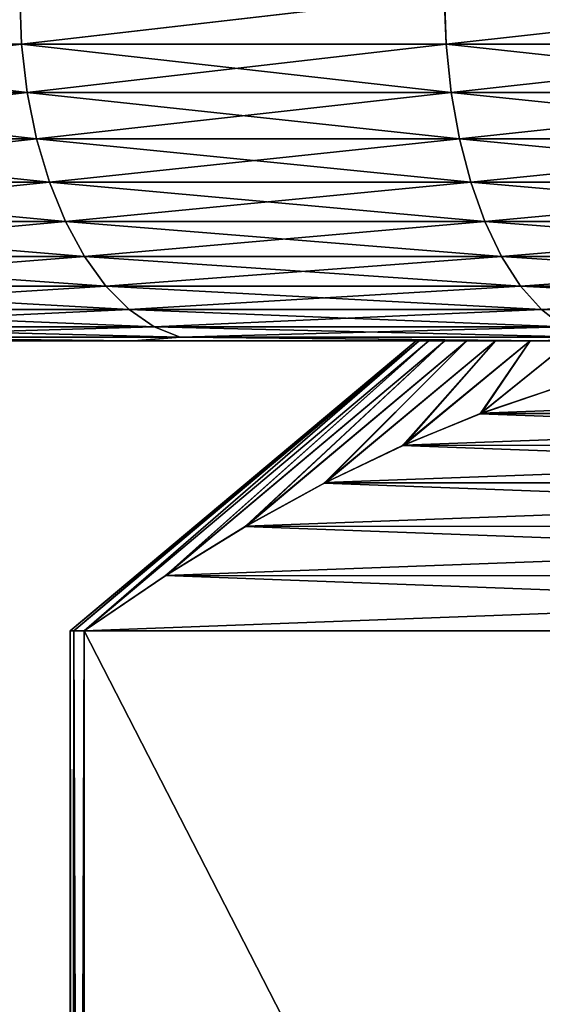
# Model space of a CAD drawing. Header units: metres. Extents: x -105 to 105, y -68 to 103.
# Tile 399 of 416: x 58.78 to 61.05, y 81.21 to 85.48. Entities that reach past the tile are written whole.
import ezdxf

# ---------------------------------------------------------------- set-up
doc = ezdxf.new("R2010")
doc.units = ezdxf.units.M
doc.layers.add('solid_FIT-BATH-150_SW0001_01', color=7, linetype='CONTINUOUS')

msp = doc.modelspace()

# ---------------------------------------------------------------- linework, layer by layer
at = {"layer": 'solid_FIT-BATH-150_SW0001_01'}
for points in [[(57.021729, 85.585892, -24.71978), (58.78083, 85.585892, -25.941141), (57.030819, 85.372414, -24.707514)], [(58.780521, 85.585892, 24.533945), (57.030819, 85.372414, 23.300516), (58.789028, 85.372414, 24.521263)], [(58.78083, 85.585892, -25.941141), (58.789028, 85.372414, -25.928261), (57.030819, 85.372414, -24.707514)], [(60.622257, 85.585892, 25.626722), (58.780521, 85.585892, 24.533945), (58.789028, 85.372414, 24.521263)], [(58.78083, 85.585892, -25.941141), (60.622581, 85.585892, -27.033895), (58.789028, 85.372414, -25.928261)], [(60.622257, 85.585892, 25.626722), (58.789028, 85.372414, 24.521263), (60.629848, 85.372414, 25.613472)], [(60.622581, 85.585892, -27.033895), (60.629848, 85.372414, -27.020468), (58.789028, 85.372414, -25.928261)], [(62.537262, 85.585892, 26.585331), (60.622257, 85.585892, 25.626722), (60.629848, 85.372414, 25.613472)], [(60.622581, 85.585892, -27.033895), (62.537594, 85.585892, -27.992479), (60.629848, 85.372414, -27.020468)], [(62.537262, 85.585892, 26.585331), (60.629848, 85.372414, 25.613472), (62.543892, 85.372414, 26.571573)], [(62.537594, 85.585892, -27.992479), (62.543892, 85.372414, -27.978571), (60.629848, 85.372414, -27.020468)], [(58.813656, 85.163086, 24.482943), (58.789028, 85.372414, 24.521263), (57.030819, 85.372414, 23.300516)], [(57.058117, 85.163086, 23.26405), (58.813656, 85.163086, 24.482943), (57.030819, 85.372414, 23.300516)], [(57.058117, 85.163086, -24.671045), (57.030819, 85.372414, -24.707514), (58.789028, 85.372414, -25.928261)], [(58.813656, 85.163086, -25.889938), (57.058117, 85.163086, -24.671045), (58.789028, 85.372414, -25.928261)], [(60.65168, 85.163086, 25.57349), (60.629848, 85.372414, 25.613472), (58.789028, 85.372414, 24.521263)], [(58.813656, 85.163086, 24.482943), (60.65168, 85.163086, 25.57349), (58.789028, 85.372414, 24.521263)], [(58.813656, 85.163086, -25.889938), (58.789028, 85.372414, -25.928261), (60.629848, 85.372414, -27.020468)], [(60.65168, 85.163086, -26.980486), (58.813656, 85.163086, -25.889938), (60.629848, 85.372414, -27.020468)], [(62.562817, 85.163086, 26.530136), (62.543892, 85.372414, 26.571573), (60.629848, 85.372414, 25.613472)], [(60.65168, 85.163086, 25.57349), (62.562817, 85.163086, 26.530136), (60.629848, 85.372414, 25.613472)], [(60.65168, 85.163086, -26.980486), (60.629848, 85.372414, -27.020468), (62.543892, 85.372414, -27.978571)], [(62.562817, 85.163086, -27.937134), (60.65168, 85.163086, -26.980486), (62.543892, 85.372414, -27.978571)], [(58.854156, 84.962379, 24.419924), (58.813656, 85.163086, 24.482943), (57.058117, 85.163086, 23.26405)], [(57.103008, 84.962379, 23.204081), (58.854156, 84.962379, 24.419924), (57.058117, 85.163086, 23.26405)], [(57.103008, 84.962379, -24.611078), (57.058117, 85.163086, -24.671045), (58.813656, 85.163086, -25.889938)], [(58.854156, 84.962379, -25.826921), (57.103008, 84.962379, -24.611078), (58.813656, 85.163086, -25.889938)], [(60.68758, 84.962379, 25.507744), (60.65168, 85.163086, 25.57349), (58.813656, 85.163086, 24.482943)], [(58.854156, 84.962379, 24.419924), (60.68758, 84.962379, 25.507744), (58.813656, 85.163086, 24.482943)], [(58.854156, 84.962379, -25.826921), (58.813656, 85.163086, -25.889938), (60.65168, 85.163086, -26.980486)], [(60.68758, 84.962379, -26.914742), (58.854156, 84.962379, -25.826921), (60.65168, 85.163086, -26.980486)], [(62.593933, 84.962379, 26.461998), (62.562817, 85.163086, 26.530136), (60.65168, 85.163086, 25.57349)], [(60.68758, 84.962379, 25.507744), (62.593933, 84.962379, 26.461998), (60.65168, 85.163086, 25.57349)], [(60.68758, 84.962379, -26.914742), (60.65168, 85.163086, -26.980486), (62.562817, 85.163086, -27.937134)], [(62.593933, 84.962379, -27.868994), (60.68758, 84.962379, -26.914742), (62.562817, 85.163086, -27.937134)], [(58.909702, 84.774384, 24.333496), (58.854156, 84.962379, 24.419924), (57.103008, 84.962379, 23.204081)], [(57.164577, 84.774384, 23.121836), (58.909702, 84.774384, 24.333496), (57.103008, 84.962379, 23.204081)], [(57.164577, 84.774384, -24.528833), (57.103008, 84.962379, -24.611078), (58.854156, 84.962379, -25.826921)], [(58.909702, 84.774384, -25.740494), (57.164577, 84.774384, -24.528833), (58.854156, 84.962379, -25.826921)], [(60.736816, 84.774384, 25.417574), (60.68758, 84.962379, 25.507744), (58.854156, 84.962379, 24.419924)], [(58.909702, 84.774384, 24.333496), (60.736816, 84.774384, 25.417574), (58.854156, 84.962379, 24.419924)], [(58.909702, 84.774384, -25.740494), (58.854156, 84.962379, -25.826921), (60.68758, 84.962379, -26.914742)], [(60.736816, 84.774384, -26.82457), (58.909702, 84.774384, -25.740494), (60.68758, 84.962379, -26.914742)], [(62.636612, 84.774384, 26.368544), (62.593933, 84.962379, 26.461998), (60.68758, 84.962379, 25.507744)], [(60.736816, 84.774384, 25.417574), (62.636612, 84.774384, 26.368544), (60.68758, 84.962379, 25.507744)], [(60.736816, 84.774384, -26.82457), (60.68758, 84.962379, -26.914742), (62.593933, 84.962379, -27.868994)], [(62.636612, 84.774384, -27.775541), (60.736816, 84.774384, -26.82457), (62.593933, 84.962379, -27.868994)], [(58.979156, 84.602951, 24.22542), (58.909702, 84.774384, 24.333496), (57.164577, 84.774384, 23.121836)], [(57.241566, 84.602951, 23.018991), (58.979156, 84.602951, 24.22542), (57.164577, 84.774384, 23.121836)], [(57.241566, 84.602951, -24.425987), (57.164577, 84.774384, -24.528833), (58.909702, 84.774384, -25.740494)], [(58.979156, 84.602951, -25.632418), (57.241566, 84.602951, -24.425987), (58.909702, 84.774384, -25.740494)], [(60.798386, 84.602951, 25.304819), (60.736816, 84.774384, 25.417574), (58.909702, 84.774384, 24.333496)], [(58.979156, 84.602951, 24.22542), (60.798386, 84.602951, 25.304819), (58.909702, 84.774384, 24.333496)], [(58.979156, 84.602951, -25.632418), (58.909702, 84.774384, -25.740494), (60.736816, 84.774384, -26.82457)], [(60.798386, 84.602951, -26.711815), (58.979156, 84.602951, -25.632418), (60.736816, 84.774384, -26.82457)], [(62.68998, 84.602951, 26.251684), (62.636612, 84.774384, 26.368544), (60.736816, 84.774384, 25.417574)], [(60.798386, 84.602951, 25.304819), (62.68998, 84.602951, 26.251684), (60.736816, 84.774384, 25.417574)], [(60.798386, 84.602951, -26.711815), (60.736816, 84.774384, -26.82457), (62.636612, 84.774384, -27.775541)], [(62.68998, 84.602951, -27.65868), (60.798386, 84.602951, -26.711815), (62.636612, 84.774384, -27.775541)], [(59.061108, 84.451561, 24.097902), (58.979156, 84.602951, 24.22542), (57.241566, 84.602951, 23.018991)], [(57.332405, 84.451561, 22.897644), (59.061108, 84.451561, 24.097902), (57.241566, 84.602951, 23.018991)], [(57.332405, 84.451561, -24.30464), (57.241566, 84.602951, -24.425987), (58.979156, 84.602951, -25.632418)], [(59.061108, 84.451561, -25.504898), (57.332405, 84.451561, -24.30464), (58.979156, 84.602951, -25.632418)], [(60.871029, 84.451561, 25.171778), (60.798386, 84.602951, 25.304819), (58.979156, 84.602951, 24.22542)], [(59.061108, 84.451561, 24.097902), (60.871029, 84.451561, 25.171778), (58.979156, 84.602951, 24.22542)], [(59.061108, 84.451561, -25.504898), (58.979156, 84.602951, -25.632418), (60.798386, 84.602951, -26.711815)], [(60.871029, 84.451561, -26.578775), (59.061108, 84.451561, -25.504898), (60.798386, 84.602951, -26.711815)], [(62.752949, 84.451561, 26.1138), (62.68998, 84.602951, 26.251684), (60.798386, 84.602951, 25.304819)], [(60.871029, 84.451561, 25.171778), (62.752949, 84.451561, 26.1138), (60.798386, 84.602951, 25.304819)], [(60.871029, 84.451561, -26.578775), (60.798386, 84.602951, -26.711815), (62.68998, 84.602951, -27.65868)], [(62.752949, 84.451561, -27.520798), (60.871029, 84.451561, -26.578775), (62.68998, 84.602951, -27.65868)], [(59.153881, 84.323311, 23.953541), (59.061108, 84.451561, 24.097902), (57.332405, 84.451561, 22.897644)], [(57.435246, 84.323311, 22.760269), (59.153881, 84.323311, 23.953541), (57.332405, 84.451561, 22.897644)], [(57.435246, 84.323311, -24.167265), (57.332405, 84.451561, -24.30464), (59.061108, 84.451561, -25.504898)], [(59.153881, 84.323311, -25.360538), (57.435246, 84.323311, -24.167265), (59.061108, 84.451561, -25.504898)], [(60.95327, 84.323311, 25.021168), (60.871029, 84.451561, 25.171778), (59.061108, 84.451561, 24.097902)], [(59.153881, 84.323311, 23.953541), (60.95327, 84.323311, 25.021168), (59.061108, 84.451561, 24.097902)], [(59.153881, 84.323311, -25.360538), (59.061108, 84.451561, -25.504898), (60.871029, 84.451561, -26.578775)], [(60.95327, 84.323311, -26.428164), (59.153881, 84.323311, -25.360538), (60.871029, 84.451561, -26.578775)], [(62.824238, 84.323311, 25.957706), (62.752949, 84.451561, 26.1138), (60.871029, 84.451561, 25.171778)], [(60.95327, 84.323311, 25.021168), (62.824238, 84.323311, 25.957706), (60.871029, 84.451561, 25.171778)], [(60.95327, 84.323311, -26.428164), (60.871029, 84.451561, -26.578775), (62.752949, 84.451561, -27.520798)], [(62.824238, 84.323311, -27.364702), (60.95327, 84.323311, -26.428164), (62.752949, 84.451561, -27.520798)], [(59.255589, 84.220818, 23.795284), (59.153881, 84.323311, 23.953541), (57.435246, 84.323311, 22.760269)], [(57.547981, 84.220818, 22.609671), (59.255589, 84.220818, 23.795284), (57.435246, 84.323311, 22.760269)], [(57.547981, 84.220818, -24.016666), (57.435246, 84.323311, -24.167265), (59.153881, 84.323311, -25.360538)], [(59.255589, 84.220818, -25.20228), (57.547981, 84.220818, -24.016666), (59.153881, 84.323311, -25.360538)], [(61.043427, 84.220818, 24.856056), (60.95327, 84.323311, 25.021168), (59.153881, 84.323311, 23.953541)], [(59.255589, 84.220818, 23.795284), (61.043427, 84.220818, 24.856056), (59.153881, 84.323311, 23.953541)], [(59.255589, 84.220818, -25.20228), (59.153881, 84.323311, -25.360538), (60.95327, 84.323311, -26.428164)], [(61.043427, 84.220818, -26.263054), (59.255589, 84.220818, -25.20228), (60.95327, 84.323311, -26.428164)], [(62.902386, 84.220818, 25.786585), (62.824238, 84.323311, 25.957706), (60.95327, 84.323311, 25.021168)], [(61.043427, 84.220818, 24.856056), (62.902386, 84.220818, 25.786585), (60.95327, 84.323311, 25.021168)], [(61.043427, 84.220818, -26.263054), (60.95327, 84.323311, -26.428164), (62.824238, 84.323311, -27.364702)], [(62.902386, 84.220818, -27.193581), (61.043427, 84.220818, -26.263054), (62.824238, 84.323311, -27.364702)], [(59.364151, 84.146164, 23.626356), (59.255589, 84.220818, 23.795284), (57.547981, 84.220818, 22.609671)], [(57.66832, 84.146164, 22.448917), (59.364151, 84.146164, 23.626356), (57.547981, 84.220818, 22.609671)], [(57.66832, 84.146164, -23.855915), (57.547981, 84.220818, -24.016666), (59.255589, 84.220818, -25.20228)], [(59.364151, 84.146164, -25.033354), (57.66832, 84.146164, -23.855915), (59.255589, 84.220818, -25.20228)], [(61.139664, 84.146164, 24.679815), (61.043427, 84.220818, 24.856056), (59.255589, 84.220818, 23.795284)], [(59.364151, 84.146164, 23.626356), (61.139664, 84.146164, 24.679815), (59.255589, 84.220818, 23.795284)], [(59.364151, 84.146164, -25.033354), (59.255589, 84.220818, -25.20228), (61.043427, 84.220818, -26.263054)], [(61.139664, 84.146164, -26.086813), (59.364151, 84.146164, -25.033354), (61.043427, 84.220818, -26.263054)], [(62.985802, 84.146164, 25.603928), (62.902386, 84.220818, 25.786585), (61.043427, 84.220818, 24.856056)], [(61.139664, 84.146164, 24.679815), (62.985802, 84.146164, 25.603928), (61.043427, 84.220818, 24.856056)], [(61.139664, 84.146164, -26.086813), (61.043427, 84.220818, -26.263054), (62.902386, 84.220818, -27.193581)], [(59.477356, 84.100883, 23.450207), (59.364151, 84.146164, 23.626356), (57.66832, 84.146164, 22.448917)], [(57.7938, 84.100883, 22.281292), (59.477356, 84.100883, 23.450207), (57.66832, 84.146164, 22.448917)], [(57.7938, 84.100883, -23.68829), (57.66832, 84.146164, -23.855915), (59.364151, 84.146164, -25.033354)], [(59.477356, 84.100883, -24.857203), (57.7938, 84.100883, -23.68829), (59.364151, 84.146164, -25.033354)], [(61.240013, 84.100883, 24.496038), (61.139664, 84.146164, 24.679815), (59.364151, 84.146164, 23.626356)], [(59.477356, 84.100883, 23.450207), (61.240013, 84.100883, 24.496038), (59.364151, 84.146164, 23.626356)], [(59.477356, 84.100883, -24.857203), (59.364151, 84.146164, -25.033354), (61.139664, 84.146164, -26.086813)], [(61.240013, 84.100883, -25.903034), (59.477356, 84.100883, -24.857203), (61.139664, 84.146164, -26.086813)], [(57.581043, 84.085892, 21.853672), (59.273766, 84.085892, 23.064831), (57.7938, 84.100883, 22.281292)], [(59.278008, 84.085892, -24.474634), (57.585068, 84.085892, -23.263777), (57.7938, 84.100883, -23.68829)], [(59.273766, 84.085892, 23.064831), (59.477356, 84.100883, 23.450207), (57.7938, 84.100883, 22.281292)], [(59.278008, 84.085892, -24.474634), (57.7938, 84.100883, -23.68829), (59.477356, 84.100883, -24.857203)], [(59.273766, 84.085892, 23.064831), (61.051384, 84.085892, 24.149792), (59.477356, 84.100883, 23.450207)], [(61.055832, 84.085892, -25.559282), (59.278008, 84.085892, -24.474634), (59.477356, 84.100883, -24.857203)], [(61.051384, 84.085892, 24.149792), (61.240013, 84.100883, 24.496038), (59.477356, 84.100883, 23.450207)], [(61.055832, 84.085892, -25.559282), (59.477356, 84.100883, -24.857203), (61.240013, 84.100883, -25.903034)], [(57.585068, 84.085892, -23.263777), (59.273766, 84.085892, 23.064831), (57.581043, 84.085892, 21.853672)], [(59.278008, 84.085892, -24.474634), (59.273766, 84.085892, 23.064831), (57.585068, 84.085892, -23.263777)], [(60.500061, 84.085892, -0.703498), (59, 82.82724, -0.703498), (59.015182, 82.82724, -0.006681)], [(60.513824, 84.085892, -1.336291), (59.015182, 82.82724, -1.400316), (59, 82.82724, -0.703498)], [(60.500061, 84.085892, -0.703498), (60.513824, 84.085892, -1.336291), (59, 82.82724, -0.703498)], [(60.513824, 84.085892, -0.070706), (59.015182, 82.82724, -0.006681), (59.060696, 82.82724, 0.688814)], [(60.513824, 84.085892, -0.070706), (60.500061, 84.085892, -0.703498), (59.015182, 82.82724, -0.006681)], [(60.513824, 84.085892, -1.336291), (59.060696, 82.82724, -2.095811), (59.015182, 82.82724, -1.400316)], [(60.55518, 84.085892, 0.559901), (59.060696, 82.82724, 0.688814), (59.412003, 83.065773, 1.297301)], [(60.55518, 84.085892, 0.559901), (60.513824, 84.085892, -0.070706), (59.060696, 82.82724, 0.688814)], [(60.55518, 84.085892, -1.966898), (59.414356, 83.06723, -2.708373), (59.060696, 82.82724, -2.095811)], [(60.513824, 84.085892, -1.336291), (60.55518, 84.085892, -1.966898), (59.060696, 82.82724, -2.095811)], [(59.273766, 84.085892, 23.064831), (60.500061, 84.085892, -0.703498), (60.513824, 84.085892, -0.070706)], [(59.278008, 84.085892, -24.474634), (60.500061, 84.085892, -0.703498), (59.273766, 84.085892, 23.064831)], [(59.273766, 84.085892, 23.064831), (60.513824, 84.085892, -0.070706), (60.55518, 84.085892, 0.559901)], [(59.273766, 84.085892, 23.064831), (60.55518, 84.085892, 0.559901), (60.624134, 84.085892, 1.189346)], [(59.273766, 84.085892, 23.064831), (60.624134, 84.085892, 1.189346), (60.720287, 84.085892, 1.8144)], [(59.273766, 84.085892, 23.064831), (60.720287, 84.085892, 1.8144), (60.843712, 84.085892, 2.434646)], [(59.273766, 84.085892, 23.064831), (60.843712, 84.085892, 2.434646), (60.994202, 84.085892, 3.049714)], [(59.273766, 84.085892, 23.064831), (60.994202, 84.085892, 3.049714), (61.051384, 84.085892, 24.149792)], [(59.278008, 84.085892, -24.474634), (60.513824, 84.085892, -1.336291), (60.500061, 84.085892, -0.703498)], [(61.055832, 84.085892, -25.559282), (60.513824, 84.085892, -1.336291), (59.278008, 84.085892, -24.474634)], [(60.624134, 84.085892, 1.189346), (59.412003, 83.065773, 1.297301), (59.759113, 83.279175, 1.89851)], [(60.624134, 84.085892, 1.189346), (60.55518, 84.085892, 0.559901), (59.412003, 83.065773, 1.297301)], [(60.624134, 84.085892, -2.596342), (59.763157, 83.281525, -3.31251), (59.414356, 83.06723, -2.708373)], [(60.55518, 84.085892, -1.966898), (60.624134, 84.085892, -2.596342), (59.414356, 83.06723, -2.708373)], [(60.720287, 84.085892, 1.8144), (59.759113, 83.279175, 1.89851), (60.101627, 83.467369, 2.491765)], [(60.720287, 84.085892, 1.8144), (60.624134, 84.085892, 1.189346), (59.759113, 83.279175, 1.89851)], [(60.720287, 84.085892, -3.221397), (60.106663, 83.469963, -3.907482), (59.763157, 83.281525, -3.31251)], [(60.624134, 84.085892, -2.596342), (60.720287, 84.085892, -3.221397), (59.763157, 83.281525, -3.31251)], [(60.843712, 84.085892, 2.434646), (60.101627, 83.467369, 2.491765), (60.440723, 83.630569, 3.079098)], [(60.843712, 84.085892, 2.434646), (60.720287, 84.085892, 1.8144), (60.101627, 83.467369, 2.491765)], [(60.843712, 84.085892, -3.841643), (60.446163, 83.632996, -4.495511), (60.106663, 83.469963, -3.907482)], [(60.720287, 84.085892, -3.221397), (60.843712, 84.085892, -3.841643), (60.106663, 83.469963, -3.907482)], [(60.994202, 84.085892, 3.049714), (60.440723, 83.630569, 3.079098), (60.777264, 83.769035, 3.661999)], [(60.994202, 84.085892, 3.049714), (60.843712, 84.085892, 2.434646), (60.440723, 83.630569, 3.079098)], [(60.994202, 84.085892, -4.45671), (60.782581, 83.771042, -5.078207), (60.446163, 83.632996, -4.495511)], [(60.843712, 84.085892, -3.841643), (60.994202, 84.085892, -4.45671), (60.446163, 83.632996, -4.495511)], [(61.055832, 84.085892, -25.559282), (60.55518, 84.085892, -1.966898), (60.513824, 84.085892, -1.336291)], [(61.055832, 84.085892, -25.559282), (60.624134, 84.085892, -2.596342), (60.55518, 84.085892, -1.966898)], [(61.055832, 84.085892, -25.559282), (60.720287, 84.085892, -3.221397), (60.624134, 84.085892, -2.596342)], [(61.055832, 84.085892, -25.559282), (60.843712, 84.085892, -3.841643), (60.720287, 84.085892, -3.221397)], [(61.171021, 84.085892, 3.656434), (60.777264, 83.769035, 3.661999), (61.11179, 83.882599, 4.241414)], [(61.171021, 84.085892, 3.656434), (60.994202, 84.085892, 3.049714), (60.777264, 83.769035, 3.661999)], [(61.171021, 84.085892, -5.063431), (61.116558, 83.884041, -5.656671), (60.782581, 83.771042, -5.078207)], [(60.994202, 84.085892, -4.45671), (61.171021, 84.085892, -5.063431), (60.782581, 83.771042, -5.078207)], [(61.055832, 84.085892, -25.559282), (60.994202, 84.085892, -4.45671), (60.843712, 84.085892, -3.841643)], [(61.055832, 84.085892, -25.559282), (61.171021, 84.085892, -5.063431), (60.994202, 84.085892, -4.45671)], [(61.051384, 84.085892, 24.149792), (60.994202, 84.085892, 3.049714), (61.171021, 84.085892, 3.656434)], [(64.102684, 83.771042, 9.421793), (61.11179, 83.882599, 4.241414), (60.777264, 83.769035, 3.661999)], [(63.773476, 83.882599, -10.258586), (60.782581, 83.771042, -5.078207), (61.116558, 83.884041, -5.656671)], [(64.108002, 83.769035, -10.838001), (60.782581, 83.771042, -5.078207), (63.773476, 83.882599, -10.258586)], [(64.439102, 83.632996, 10.004489), (60.777264, 83.769035, 3.661999), (60.440723, 83.630569, 3.079098)], [(64.108002, 83.769035, -10.838001), (60.446163, 83.632996, -4.495511), (60.782581, 83.771042, -5.078207)], [(64.444542, 83.630569, -11.420902), (60.446163, 83.632996, -4.495511), (64.108002, 83.769035, -10.838001)], [(64.439102, 83.632996, 10.004489), (64.102684, 83.771042, 9.421793), (60.777264, 83.769035, 3.661999)], [(64.778603, 83.469963, 10.592519), (60.440723, 83.630569, 3.079098), (60.101627, 83.467369, 2.491765)], [(64.444542, 83.630569, -11.420902), (60.106663, 83.469963, -3.907482), (60.446163, 83.632996, -4.495511)], [(64.783638, 83.467369, -12.008235), (60.106663, 83.469963, -3.907482), (64.444542, 83.630569, -11.420902)], [(64.778603, 83.469963, 10.592519), (64.439102, 83.632996, 10.004489), (60.440723, 83.630569, 3.079098)], [(65.122108, 83.281525, 11.18749), (60.101627, 83.467369, 2.491765), (59.759113, 83.279175, 1.89851)], [(64.783638, 83.467369, -12.008235), (59.763157, 83.281525, -3.31251), (60.106663, 83.469963, -3.907482)], [(65.126152, 83.279175, -12.60149), (59.763157, 83.281525, -3.31251), (64.783638, 83.467369, -12.008235)], [(65.122108, 83.281525, 11.18749), (64.778603, 83.469963, 10.592519), (60.101627, 83.467369, 2.491765)], [(65.470909, 83.06723, 11.791627), (59.759113, 83.279175, 1.89851), (59.412003, 83.065773, 1.297301)], [(65.126152, 83.279175, -12.60149), (59.414356, 83.06723, -2.708373), (59.763157, 83.281525, -3.31251)], [(65.473259, 83.065773, -13.2027), (59.414356, 83.06723, -2.708373), (65.126152, 83.279175, -12.60149)], [(65.470909, 83.06723, 11.791627), (65.122108, 83.281525, 11.18749), (59.759113, 83.279175, 1.89851)], [(65.470909, 83.06723, 11.791627), (59.412003, 83.065773, 1.297301), (59.060696, 82.82724, 0.688814)], [(65.470909, 83.06723, 11.791627), (59.060696, 82.82724, 0.688814), (65.82457, 82.82724, 12.404189)], [(65.82457, 82.82724, -13.811186), (59.060696, 82.82724, -2.095811), (59.414356, 83.06723, -2.708373)], [(65.82457, 82.82724, -13.811186), (59.414356, 83.06723, -2.708373), (65.473259, 83.065773, -13.2027)], [(59.015182, 69.644539, -0.006681), (59.015182, 82.82724, -0.006681), (59, 82.82724, -0.703498)], [(59, 69.644539, -0.703498), (59, 82.82724, -0.703498), (59.015182, 82.82724, -1.400316)], [(59.015182, 69.644539, -0.006681), (59, 82.82724, -0.703498), (59, 69.644539, -0.703498)], [(59.015182, 69.644539, -1.400316), (59, 69.644539, -0.703498), (59.015182, 82.82724, -1.400316)], [(59.060696, 69.644539, 0.688814), (59.060696, 82.82724, 0.688814), (59.015182, 82.82724, -0.006681)], [(59.015182, 69.644539, -0.006681), (59.060696, 69.644539, 0.688814), (59.015182, 82.82724, -0.006681)], [(59.015182, 69.644539, -1.400316), (59.015182, 82.82724, -1.400316), (59.060696, 82.82724, -2.095811)], [(59.060696, 69.644539, -2.095811), (59.015182, 69.644539, -1.400316), (59.060696, 82.82724, -2.095811)], [(65.82457, 82.82724, 12.404189), (59.060696, 82.82724, 0.688814), (59.060696, 69.644539, 0.688814)], [(65.82457, 69.644539, -13.811186), (59.060696, 69.644539, -2.095811), (59.060696, 82.82724, -2.095811)], [(65.82457, 69.644539, -13.811186), (59.060696, 82.82724, -2.095811), (65.82457, 82.82724, -13.811186)], [(65.82457, 82.82724, 12.404189), (59.060696, 69.644539, 0.688814), (65.82457, 69.644539, 12.404189)]]:
    msp.add_3dface(points, dxfattribs=at)

doc.saveas('drawing.dxf')
